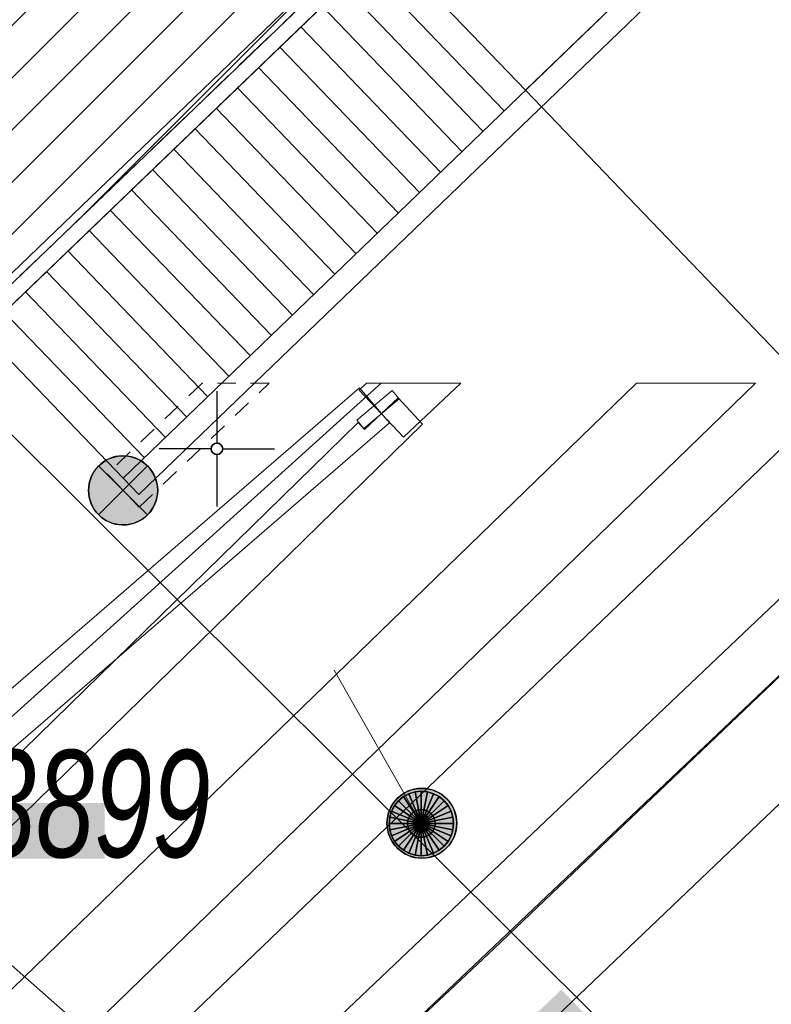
# Model space of a CAD drawing. Header units: metres. Extents: x 2695560 to 2696939, y 1260491 to 1262050.
# Tile 532 of 656: x 2695899 to 2695907, y 1261194 to 1261204. Entities that reach past the tile are written whole.
import ezdxf

# ---------------------------------------------------------------- set-up
doc = ezdxf.new("R2010")
doc.units = ezdxf.units.M
for name, pattern in [('AUSGEZOGEN', [0]), ('STRICHLINIE_S4', [0.66, 0.5, -0.16]), ('VERDECKT2_S2', [0.36, 0.2, -0.16])]:
    doc.linetypes.add(name, pattern=pattern)
for name, color, linetype in [('XR$1$AV_Flächen (EO)', 7, 'AUSGEZOGEN'), ('XR$1$AV_Koordinatennetzpunkte', 7, 'AUSGEZOGEN'), ('XR$1$AV_Lagefixpunkt-Nr.', 7, 'AUSGEZOGEN'), ('XR$1$AV_Linien (BB)', 7, 'AUSGEZOGEN'), ('XR$1$AV_Linien (EO)', 7, 'AUSGEZOGEN'), ('XR$1$AV_Proj. Gebäude', 7, 'AUSGEZOGEN'), ('XR$1$AW_LK_Schachtdeckel', 24, 'AUSGEZOGEN'), ('XR$1$EW_LK_Knoten', 1, 'AUSGEZOGEN'), ('XR$1$Liegenschaftsgrenzen', 7, 'AUSGEZOGEN'), ('XR$1$PFAW', 255, 'AUSGEZOGEN'), ('XR$1$PFEW', 255, 'AUSGEZOGEN'), ('XR$1$RP_Abstandslinie', 7, 'AUSGEZOGEN')]:
    doc.layers.add(name, color=color, linetype=linetype)
for name, color, linetype, lineweight in [('XR$2$ABW-Linie-R-genau', 4, 'AUSGEZOGEN', 18), ('XR$2$ABW-LinieFlaeche-R-genau', 4, 'AUSGEZOGEN', 18), ('XR$2$ABW-Punkt', 6, 'AUSGEZOGEN', 18), ('XR$2$ELE-Flaeche-oberirdisch', 1, 'AUSGEZOGEN', 18), ('XR$2$ELE-Linie-oberirdisch', 1, 'AUSGEZOGEN', 18), ('XR$2$ELE-LinieFlaeche-genau', 1, 'AUSGEZOGEN', 18), ('XR$2$ELE-LinieFlaeche-ungenau', 1, 'VERDECKT2_S2', 18), ('XR$2$KOM-Linie-U-genau', 91, 'AUSGEZOGEN', 18)]:
    doc.layers.add(name, color=color, linetype=linetype, lineweight=lineweight)
doc.styles.add('ARIAL', font='arial.ttf')

# ---------------------------------------------------------------- blocks, each defined once
blk = doc.blocks.new('COMPLEXOBJECT_958')
at = {"layer": 'XR$1$AV_Flächen (EO)', "color": 7, "linetype": 'AUSGEZOGEN', "transparency": 33554687}
blk.add_lwpolyline([(5895.13, 11199.02), (5905.8, 11209.28), (5909.33, 11209.14), (5909.34, 11209.39), (5905.703, 11209.534), (5895.032, 11199.272)], dxfattribs=at)
blk = doc.blocks.new('BAV2041')
at = {"color": 7, "transparency": 33554687}
for p, q in [((0, 0.5), (0, 0.05)), ((-0.05, 0), (-0.5, 0)), ((0.05, 0), (0.5, 0)), ((0, -0.05), (0, -0.5))]:
    blk.add_line(p, q, dxfattribs=at)
blk.add_circle((0, 0), 0.05, dxfattribs=at)
for start, end in [(90, 270), (270, 90)]:
    blk.add_arc((0, 0), 0.05, start, end, dxfattribs=at)
blk = doc.blocks.new('BAW2088')
at = {"layer": 'XR$1$PFAW', "transparency": 33554687}
blk.add_hatch(color=253, dxfattribs=at).paths.add_polyline_path([(0.51, 0), (0.5, 0.101), (0.47, 0.197), (0.421, 0.286), (0.355, 0.362), (0.275, 0.424), (0.184, 0.469), (0.086, 0.494), (-0.015, 0.499), (-0.115, 0.484), (-0.21, 0.449), (-0.296, 0.395), (-0.369, 0.326), (-0.427, 0.243), (-0.467, 0.15), (-0.487, 0.051), (-0.487, -0.051), (-0.467, -0.15), (-0.427, -0.243), (-0.369, -0.326), (-0.296, -0.395), (-0.21, -0.449), (-0.115, -0.484), (-0.015, -0.499), (0.086, -0.494), (0.184, -0.469), (0.275, -0.424), (0.355, -0.362), (0.421, -0.286), (0.47, -0.197), (0.5, -0.101)])
at = {"transparency": 33554687}
for start, end in [(91.1948, 268.8052), (268.8052, 91.1948)]:
    blk.add_arc((0.01, 0), 0.5, start, end, dxfattribs=at)
at = {"layer": 'XR$1$PFAW', "transparency": 33554687}
blk.add_circle((0.01, 0), 0.5, dxfattribs=at)
blk = doc.blocks.new('BEWLP2549_S')
at = {"layer": 'XR$1$PFEW', "transparency": 33554687}
blk.add_hatch(color=7, dxfattribs=at).paths.add_polyline_path([(0.5, 0), (0.49, 0.101), (0.459, 0.197), (0.41, 0.286), (0.344, 0.362), (0.264, 0.424), (0.174, 0.469), (0.076, 0.494), (-0.025, 0.499), (-0.125, 0.484), (-0.22, 0.449), (-0.306, 0.395), (-0.379, 0.326), (-0.437, 0.243), (-0.477, 0.15), (-0.497, 0.051), (-0.497, -0.051), (-0.477, -0.15), (-0.437, -0.243), (-0.379, -0.326), (-0.306, -0.395), (-0.22, -0.449), (-0.125, -0.484), (-0.025, -0.499), (0.076, -0.494), (0.174, -0.469), (0.264, -0.424), (0.344, -0.362), (0.41, -0.286), (0.459, -0.197), (0.49, -0.101)])
at = {"color": 1, "transparency": 33554687}
for p, q in [((0.354, -0.354), (-0.354, 0.354)), ((-0.354, -0.354), (0.354, 0.354))]:
    blk.add_line(p, q, dxfattribs=at)
for start, end in [(91.3809, 268.6191), (268.6191, 91.3809)]:
    blk.add_arc((0, 0), 0.5, start, end, dxfattribs=at)
at = {"layer": 'XR$1$PFEW', "transparency": 33554687}
blk.add_circle((0, 0), 0.5, dxfattribs=at)
blk = doc.blocks.new('ABW-SCHLAMMSAMMLER_RUND')
at = {"layer": 'XR$2$ABW-Punkt', "linetype": 'AUSGEZOGEN', "lineweight": 13, "transparency": 33554687}
for p, q in [((-70, 75, 2500), (70, 75, 2500)), ((-70, -75, 2500), (70, -75, 2500))]:
    blk.add_line(p, q, dxfattribs=at)
blk.add_polyline3d([(90, 0, 2500), (0, 0, 2500), (-90, 0, 2500)], dxfattribs=at)
at = {"layer": 'XR$2$ABW-Punkt', "linetype": 'AUSGEZOGEN', "lineweight": 25, "transparency": 33554687}
for points in [[(-83, 125, 2500), (0, 0, 2500), (-106, 106, 2500)], [(-83, 125), (0, 0), (-106, 106)], [(-83, 125, 2500), (-83, 125), (-106, 106), (-106, 106, 2500)], [(-57, 139, 2500), (0, 0, 2500), (-83, 125, 2500)], [(-57, 139), (0, 0), (-83, 125)], [(-57, 139, 2500), (-57, 139), (-83, 125), (-83, 125, 2500)], [(-29, 147, 2500), (0, 0, 2500), (-57, 139, 2500)], [(-29, 147), (0, 0), (-57, 139)], [(-29, 147, 2500), (-29, 147), (-57, 139), (-57, 139, 2500)], [(0, 150, 2500), (0, 0, 2500), (-29, 147, 2500)], [(0, 150), (0, 0), (-29, 147)], [(0, 150, 2500), (0, 150), (-29, 147), (-29, 147, 2500)], [(29, 147, 2500), (0, 0, 2500), (0, 150, 2500)], [(29, 147), (0, 0), (0, 150)], [(29, 147, 2500), (29, 147), (0, 150), (0, 150, 2500)], [(57, 139, 2500), (0, 0, 2500), (29, 147, 2500)], [(57, 139), (0, 0), (29, 147)], [(83, 125, 2500), (0, 0, 2500), (57, 139, 2500)], [(83, 125), (0, 0), (57, 139)], [(106, 106, 2500), (0, 0, 2500), (83, 125, 2500)], [(106, 106), (0, 0), (83, 125)], [(57, 139, 2500), (57, 139), (29, 147), (29, 147, 2500)], [(83, 125, 2500), (83, 125), (57, 139), (57, 139, 2500)], [(106, 106, 2500), (106, 106), (83, 125), (83, 125, 2500)], [(-147, 29, 2500), (0, 0, 2500), (-150, 0, 2500)], [(-147, 29), (0, 0), (-150, 0)], [(-147, 29, 2500), (-147, 29), (-150, 0), (-150, 0, 2500)], [(-150, 0, 2500), (0, 0, 2500), (-147, -29, 2500)], [(-150, 0), (0, 0), (-147, -29)], [(-139, 57, 2500), (0, 0, 2500), (-147, 29, 2500)], [(-139, 57), (0, 0), (-147, 29)], [(-139, 57, 2500), (-139, 57), (-147, 29), (-147, 29, 2500)], [(-147, -29, 2500), (0, 0, 2500), (-139, -57, 2500)], [(-147, -29), (0, 0), (-139, -57)], [(-125, 83, 2500), (0, 0, 2500), (-139, 57, 2500)], [(-125, 83), (0, 0), (-139, 57)], [(-125, 83, 2500), (-125, 83), (-139, 57), (-139, 57, 2500)], [(-139, -57, 2500), (0, 0, 2500), (-125, -83, 2500)], [(-139, -57), (0, 0), (-125, -83)], [(-106, 106, 2500), (0, 0, 2500), (-125, 83, 2500)], [(-106, 106), (0, 0), (-125, 83)], [(-106, 106, 2500), (-106, 106), (-125, 83), (-125, 83, 2500)], [(-125, -83, 2500), (0, 0, 2500), (-106, -106, 2500)], [(-125, -83), (0, 0), (-106, -106)], [(-106, -106, 2500), (0, 0, 2500), (-83, -125, 2500)], [(-106, -106), (0, 0), (-83, -125)], [(-83, -125, 2500), (0, 0, 2500), (-57, -139, 2500)], [(-83, -125), (0, 0), (-57, -139)], [(-57, -139, 2500), (0, 0, 2500), (-29, -147, 2500)], [(-57, -139), (0, 0), (-29, -147)], [(-29, -147, 2500), (0, 0, 2500), (0, -150, 2500)], [(-29, -147), (0, 0), (0, -150)], [(125, 83, 2500), (0, 0, 2500), (106, 106, 2500)], [(125, 83), (0, 0), (106, 106)], [(139, 57, 2500), (0, 0, 2500), (125, 83, 2500)], [(139, 57), (0, 0), (125, 83)], [(147, 29, 2500), (0, 0, 2500), (139, 57, 2500)], [(147, 29), (0, 0), (139, 57)], [(150, 0, 2500), (0, 0, 2500), (147, 29, 2500)], [(150, 0), (0, 0), (147, 29)], [(0, -150, 2500), (0, 0, 2500), (29, -147, 2500)], [(29, -147, 2500), (0, 0, 2500), (57, -139, 2500)], [(57, -139, 2500), (0, 0, 2500), (83, -125, 2500)], [(83, -125, 2500), (0, 0, 2500), (106, -106, 2500)], [(106, -106, 2500), (0, 0, 2500), (125, -83, 2500)], [(125, -83, 2500), (0, 0, 2500), (139, -57, 2500)], [(139, -57, 2500), (0, 0, 2500), (147, -29, 2500)], [(147, -29, 2500), (0, 0, 2500), (150, 0, 2500)], [(0, -150), (0, 0), (29, -147)], [(29, -147), (0, 0), (57, -139)], [(57, -139), (0, 0), (83, -125)], [(83, -125), (0, 0), (106, -106)], [(106, -106), (0, 0), (125, -83)], [(125, -83), (0, 0), (139, -57)], [(139, -57), (0, 0), (147, -29)], [(147, -29), (0, 0), (150, 0)], [(125, 83, 2500), (125, 83), (106, 106), (106, 106, 2500)], [(139, 57, 2500), (139, 57), (125, 83), (125, 83, 2500)], [(147, 29, 2500), (147, 29), (139, 57), (139, 57, 2500)], [(150, 0, 2500), (150, 0), (147, 29), (147, 29, 2500)], [(-150, 0, 2500), (-150, 0), (-147, -29), (-147, -29, 2500)], [(-147, -29, 2500), (-147, -29), (-139, -57), (-139, -57, 2500)], [(-139, -57, 2500), (-139, -57), (-125, -83), (-125, -83, 2500)], [(-125, -83, 2500), (-125, -83), (-106, -106), (-106, -106, 2500)], [(-106, -106, 2500), (-106, -106), (-83, -125), (-83, -125, 2500)], [(83, -125, 2500), (83, -125), (106, -106), (106, -106, 2500)], [(106, -106, 2500), (106, -106), (125, -83), (125, -83, 2500)], [(125, -83, 2500), (125, -83), (139, -57), (139, -57, 2500)], [(139, -57, 2500), (139, -57), (147, -29), (147, -29, 2500)], [(147, -29, 2500), (147, -29), (150, 0), (150, 0, 2500)], [(-83, -125, 2500), (-83, -125), (-57, -139), (-57, -139, 2500)], [(-57, -139, 2500), (-57, -139), (-29, -147), (-29, -147, 2500)], [(-29, -147, 2500), (-29, -147), (0, -150), (0, -150, 2500)], [(0, -150, 2500), (0, -150), (29, -147), (29, -147, 2500)], [(29, -147, 2500), (29, -147), (57, -139), (57, -139, 2500)], [(57, -139, 2500), (57, -139), (83, -125), (83, -125, 2500)]]:
    blk.add_3dface(points, dxfattribs=at)
blk = doc.blocks.new('ABW-DECKEL')
at = {"layer": 'XR$2$ABW-Punkt', "linetype": 'AUSGEZOGEN', "lineweight": 25, "transparency": 33554687}
for points in [[(-134, 323, 2500), (0, 0, 2500), (-194, 291, 2500)], [(-134, 323), (0, 0), (-194, 291)], [(-134, 323, 2500), (-134, 323), (-194, 291), (-194, 291, 2500)], [(-68, 343, 2500), (0, 0, 2500), (-134, 323, 2500)], [(-68, 343), (0, 0), (-134, 323)], [(-68, 343, 2500), (-68, 343), (-134, 323), (-134, 323, 2500)], [(0, 350, 2500), (0, 0, 2500), (-68, 343, 2500)], [(0, 350), (0, 0), (-68, 343)], [(0, 350, 2500), (0, 350), (-68, 343), (-68, 343, 2500)], [(68, 343, 2500), (0, 0, 2500), (0, 350, 2500)], [(68, 343), (0, 0), (0, 350)], [(68, 343, 2500), (68, 343), (0, 350), (0, 350, 2500)], [(134, 323, 2500), (0, 0, 2500), (68, 343, 2500)], [(134, 323), (0, 0), (68, 343)], [(194, 291, 2500), (0, 0, 2500), (134, 323, 2500)], [(194, 291), (0, 0), (134, 323)], [(134, 323, 2500), (134, 323), (68, 343), (68, 343, 2500)], [(194, 291, 2500), (194, 291), (134, 323), (134, 323, 2500)], [(-247, 247, 2500), (0, 0, 2500), (-291, 194, 2500)], [(-247, 247), (0, 0), (-291, 194)], [(-247, 247, 2500), (-247, 247), (-291, 194), (-291, 194, 2500)], [(-194, 291, 2500), (0, 0, 2500), (-247, 247, 2500)], [(-194, 291), (0, 0), (-247, 247)], [(-194, 291, 2500), (-194, 291), (-247, 247), (-247, 247, 2500)], [(247, 247, 2500), (0, 0, 2500), (194, 291, 2500)], [(247, 247), (0, 0), (194, 291)], [(291, 194, 2500), (0, 0, 2500), (247, 247, 2500)], [(291, 194), (0, 0), (247, 247)], [(247, 247, 2500), (247, 247), (194, 291), (194, 291, 2500)], [(291, 194, 2500), (291, 194), (247, 247), (247, 247, 2500)], [(-323, 134, 2500), (0, 0, 2500), (-343, 68, 2500)], [(-323, 134), (0, 0), (-343, 68)], [(-323, 134, 2500), (-323, 134), (-343, 68), (-343, 68, 2500)], [(-291, 194, 2500), (0, 0, 2500), (-323, 134, 2500)], [(-291, 194), (0, 0), (-323, 134)], [(-291, 194, 2500), (-291, 194), (-323, 134), (-323, 134, 2500)], [(323, 134, 2500), (0, 0, 2500), (291, 194, 2500)], [(323, 134), (0, 0), (291, 194)], [(343, 68, 2500), (0, 0, 2500), (323, 134, 2500)], [(343, 68), (0, 0), (323, 134)], [(323, 134, 2500), (323, 134), (291, 194), (291, 194, 2500)], [(343, 68, 2500), (343, 68), (323, 134), (323, 134, 2500)], [(-343, 68, 2500), (0, 0, 2500), (-350, 0, 2500)], [(-343, 68), (0, 0), (-350, 0)], [(-343, 68, 2500), (-343, 68), (-350, 0), (-350, 0, 2500)], [(-350, 0, 2500), (0, 0, 2500), (-343, -68, 2500)], [(-350, 0), (0, 0), (-343, -68)], [(-343, -68, 2500), (0, 0, 2500), (-323, -134, 2500)], [(-343, -68), (0, 0), (-323, -134)], [(-323, -134, 2500), (0, 0, 2500), (-291, -194, 2500)], [(-323, -134), (0, 0), (-291, -194)], [(-291, -194, 2500), (0, 0, 2500), (-247, -247, 2500)], [(-291, -194), (0, 0), (-247, -247)], [(-247, -247, 2500), (0, 0, 2500), (-194, -291, 2500)], [(-247, -247), (0, 0), (-194, -291)], [(-194, -291, 2500), (0, 0, 2500), (-134, -323, 2500)], [(-194, -291), (0, 0), (-134, -323)], [(-134, -323, 2500), (0, 0, 2500), (-68, -343, 2500)], [(-134, -323), (0, 0), (-68, -343)], [(-68, -343, 2500), (0, 0, 2500), (0, -350, 2500)], [(-68, -343), (0, 0), (0, -350)], [(350, 0, 2500), (0, 0, 2500), (343, 68, 2500)], [(350, 0), (0, 0), (343, 68)], [(0, -350, 2500), (0, 0, 2500), (68, -343, 2500)], [(68, -343, 2500), (0, 0, 2500), (134, -323, 2500)], [(134, -323, 2500), (0, 0, 2500), (194, -291, 2500)], [(194, -291, 2500), (0, 0, 2500), (247, -247, 2500)], [(247, -247, 2500), (0, 0, 2500), (291, -194, 2500)], [(291, -194, 2500), (0, 0, 2500), (323, -134, 2500)], [(323, -134, 2500), (0, 0, 2500), (343, -68, 2500)], [(343, -68, 2500), (0, 0, 2500), (350, 0, 2500)], [(0, -350), (0, 0), (68, -343)], [(68, -343), (0, 0), (134, -323)], [(134, -323), (0, 0), (194, -291)], [(194, -291), (0, 0), (247, -247)], [(247, -247), (0, 0), (291, -194)], [(291, -194), (0, 0), (323, -134)], [(323, -134), (0, 0), (343, -68)], [(343, -68), (0, 0), (350, 0)], [(350, 0, 2500), (350, 0), (343, 68), (343, 68, 2500)], [(-350, 0, 2500), (-350, 0), (-343, -68), (-343, -68, 2500)], [(-343, -68, 2500), (-343, -68), (-323, -134), (-323, -134, 2500)], [(323, -134, 2500), (323, -134), (343, -68), (343, -68, 2500)], [(343, -68, 2500), (343, -68), (350, 0), (350, 0, 2500)], [(-323, -134, 2500), (-323, -134), (-291, -194), (-291, -194, 2500)], [(-291, -194, 2500), (-291, -194), (-247, -247), (-247, -247, 2500)], [(247, -247, 2500), (247, -247), (291, -194), (291, -194, 2500)], [(291, -194, 2500), (291, -194), (323, -134), (323, -134, 2500)], [(-247, -247, 2500), (-247, -247), (-194, -291), (-194, -291, 2500)], [(-194, -291, 2500), (-194, -291), (-134, -323), (-134, -323, 2500)], [(134, -323, 2500), (134, -323), (194, -291), (194, -291, 2500)], [(194, -291, 2500), (194, -291), (247, -247), (247, -247, 2500)], [(-134, -323, 2500), (-134, -323), (-68, -343), (-68, -343, 2500)], [(-68, -343, 2500), (-68, -343), (0, -350), (0, -350, 2500)], [(0, -350, 2500), (0, -350), (68, -343), (68, -343, 2500)], [(68, -343, 2500), (68, -343), (134, -323), (134, -323, 2500)]]:
    blk.add_3dface(points, dxfattribs=at)

msp = doc.modelspace()

# ---------------------------------------------------------------- hatches: boundary and pattern name
at = {"transparency": 33554687}
for points in [[(2695895.845, 1261195.966), (2695895.845, 1261195.363), (2695899.751, 1261195.363), (2695899.751, 1261195.966)], [(2695904.708, 1261193.942), (2695904.37, 1261193.62), (2695905.778, 1261192.143), (2695906.115, 1261192.465)]]:
    msp.add_hatch(color=7, dxfattribs=at).paths.add_polyline_path(points)
at = {"layer": 'XR$1$AV_Proj. Gebäude', "lineweight": 30, "transparency": 33554687}
h = msp.add_hatch(dxfattribs=at)
h.set_pattern_fill('SCHRAFFUR_601', color=254, scale=0.2, style=0, pattern_type=2)
h.set_pattern_definition([(45, (2695855, 1261000), (-0.5656854, 0.5656854), []), (45, (2695854.71716, 1261000.28284), (-0.5656854, 0.5656854), [])])
h.paths.add_polyline_path([(2695887.07, 1261210.493), (2695897.4, 1261200.31), (2695962.278, 1261262.613), (2695949.464, 1261275.956), (2695915.492, 1261243.333), (2695918.263, 1261240.448)], flags=0)

# ---------------------------------------------------------------- linework, layer by layer
at = {"layer": 'XR$1$AV_Flächen (EO)', "color": 7, "linetype": 'AUSGEZOGEN', "transparency": 33554687}
for p, q in [((2695906.139, 1261205.456), (2695904.317, 1261203.7)), ((2695904.317, 1261203.7), (2695917.357, 1261190.111))]:
    msp.add_line(p, q, dxfattribs=at)
msp.add_lwpolyline([(2695899.951, 1261199.493), (2695900.124, 1261199.313), (2695906.492, 1261205.449), (2695904.807, 1261207.202), (2695904.626, 1261207.029), (2695906.139, 1261205.456), (2695899.951, 1261199.493)], close=True, dxfattribs=at)
at = {"layer": 'XR$1$AV_Linien (BB)', "color": 7, "linetype": 'AUSGEZOGEN', "transparency": 33554687}
msp.add_line((2695906.77, 1261209.09), (2695896.1, 1261198.83), dxfattribs=at)
msp.add_lwpolyline([(2695888.137, 1261181.627), (2695906.594, 1261199.334), (2695927.575, 1261219.453), (2695938.217, 1261229.658)], dxfattribs=at)
at = {"layer": 'XR$1$AV_Linien (EO)', "color": 7, "linetype": 'AUSGEZOGEN', "transparency": 33554687}
for p, q in [((2695904.317, 1261203.7), (2695902.803, 1261205.275)), ((2695904.086, 1261203.478), (2695902.572, 1261205.053)), ((2695903.856, 1261203.256), (2695902.342, 1261204.832)), ((2695903.626, 1261203.035), (2695902.112, 1261204.611)), ((2695903.397, 1261202.813), (2695901.882, 1261204.389)), ((2695903.167, 1261202.592), (2695901.652, 1261204.168)), ((2695902.937, 1261202.371), (2695901.422, 1261203.947)), ((2695902.708, 1261202.149), (2695901.192, 1261203.726)), ((2695902.478, 1261201.928), (2695900.962, 1261203.505)), ((2695902.248, 1261201.706), (2695900.731, 1261203.284)), ((2695902.018, 1261201.485), (2695900.501, 1261203.062)), ((2695901.788, 1261201.264), (2695900.272, 1261202.841)), ((2695901.559, 1261201.042), (2695900.042, 1261202.62)), ((2695901.329, 1261200.821), (2695899.812, 1261202.399)), ((2695901.099, 1261200.599), (2695899.582, 1261202.178)), ((2695900.869, 1261200.378), (2695899.352, 1261201.956)), ((2695900.64, 1261200.156), (2695899.122, 1261201.735)), ((2695900.41, 1261199.935), (2695898.892, 1261201.514)), ((2695900.18, 1261199.714), (2695898.662, 1261201.293)), ((2695898.432, 1261201.072), (2695899.951, 1261199.493))]:
    msp.add_line(p, q, dxfattribs=at)
at = {"layer": 'XR$1$AV_Proj. Gebäude', "color": 8, "linetype": 'STRICHLINIE_S4', "transparency": 33554687}
msp.add_lwpolyline([(2695887.07, 1261210.493), (2695897.4, 1261200.31), (2695962.278, 1261262.613), (2695949.464, 1261275.956), (2695915.492, 1261243.333), (2695918.263, 1261240.448), (2695887.07, 1261210.493)], close=True, dxfattribs=at)
at = {"layer": 'XR$1$Liegenschaftsgrenzen', "color": 7, "linetype": 'AUSGEZOGEN', "transparency": 33554687}
msp.add_lwpolyline([(2695896.1, 1261198.83), (2695906.77, 1261209.09), (2695910.3, 1261208.95), (2695934.54, 1261232.08)], dxfattribs=at)
at = {"layer": 'XR$1$RP_Abstandslinie', "color": 7, "linetype": 'AUSGEZOGEN', "transparency": 33554687}
msp.add_lwpolyline([(2695897.4, 1261200.31), (2695926.06, 1261227.83), (2695956.35, 1261256.92), (2695984.48, 1261283.94), (2696012.62, 1261310.95), (2696039.66, 1261336.92)], dxfattribs=at)
at = {"layer": 'XR$2$ABW-Linie-R-genau', "linetype": 'AUSGEZOGEN', "transparency": 33554687}
msp.add_line((2695903.188, 1261195.745), (2695902.244, 1261197.409), dxfattribs=at)
at = {"layer": 'XR$2$ABW-LinieFlaeche-R-genau', "linetype": 'AUSGEZOGEN', "transparency": 33554687}
msp.add_lwpolyline([(2695890.44, 1261184.643), (2695906.815, 1261200.521), (2695905.522, 1261200.521), (2695889.814, 1261185.289), (2695890.44, 1261184.643)], close=True, dxfattribs=at)
at = {"layer": 'XR$2$ELE-Flaeche-oberirdisch', "transparency": 33554687}
for points in [[(2695910.115, 1261200.238), (2695909.846, 1261200.521), (2695909.542, 1261200.521), (2695874.794, 1261167.545), (2695875.207, 1261167.11), (2695910.115, 1261200.238)], [(2695902.995, 1261199.936), (2695903.616, 1261200.521), (2695902.595, 1261200.521), (2695902.515, 1261200.446), (2695902.995, 1261199.936)], [(2695890.39, 1261180.151), (2695892.303, 1261182.052), (2695896.66, 1261186.143), (2695898.098, 1261187.494), (2695902.672, 1261191.79), (2695904.666, 1261193.663), (2695910.808, 1261199.516), (2695910.118, 1261200.24), (2695903.979, 1261194.39), (2695901.991, 1261192.523), (2695897.542, 1261188.343), (2695896.001, 1261186.896), (2695891.609, 1261182.771), (2695889.708, 1261180.872), (2695890.39, 1261180.151)]]:
    msp.add_lwpolyline(points, close=True, dxfattribs=at)
at = {"layer": 'XR$2$ELE-Linie-oberirdisch', "transparency": 33554687}
msp.add_line((2695898.179, 1261200.521), (2695907.372, 1261191.375), dxfattribs=at)
at = {"layer": 'XR$2$ELE-LinieFlaeche-genau', "linetype": 'AUSGEZOGEN', "transparency": 33554687}
msp.add_lwpolyline([(2695896.655, 1261195.408), (2695902.516, 1261200.471), (2695902.842, 1261200.093), (2695896.997, 1261195.042)], dxfattribs=at)
for points in [[(2695897.383, 1261195.092), (2695902.504, 1261200.094), (2695902.572, 1261200.02), (2695902.938, 1261200.362), (2695903.202, 1261200.078), (2695897.733, 1261194.734), (2695897.383, 1261195.092)], [(2695902.871, 1261200.442), (2695902.947, 1261200.351), (2695902.563, 1261200.031), (2695902.487, 1261200.122), (2695902.871, 1261200.442)], [(2695899.791, 1261192.612), (2695897.393, 1261194.725), (2695897.723, 1261195.101), (2695900.121, 1261192.988), (2695899.791, 1261192.612)]]:
    msp.add_lwpolyline(points, close=True, dxfattribs=at)
at = {"layer": 'XR$2$ELE-LinieFlaeche-ungenau', "linetype": 'VERDECKT2_S2', "transparency": 33554687}
msp.add_lwpolyline([(2695900.126, 1261199.176), (2695901.536, 1261200.521), (2695900.81, 1261200.521), (2695899.78, 1261199.538), (2695900.126, 1261199.176)], close=True, dxfattribs=at)
at = {"layer": 'XR$2$KOM-Linie-U-genau', "linetype": 'AUSGEZOGEN', "transparency": 33554687}
msp.add_lwpolyline([(2695896.164, 1261192.992), (2695898.319, 1261196.521), (2695902.752, 1261200.521)], dxfattribs=at)

# ---------------------------------------------------------------- block references
at = {"layer": 'XR$1$AV_Flächen (EO)', "color": 7, "linetype": 'AUSGEZOGEN', "lineweight": -3, "transparency": 33554687}
msp.add_blockref('COMPLEXOBJECT_958', (2690000.97, 1249999.81), dxfattribs=at)
at = {"layer": 'XR$1$AV_Koordinatennetzpunkte', "color": 7, "linetype": 'AUSGEZOGEN', "lineweight": -3, "transparency": 33554687, "xscale": 1.25, "yscale": 1.25}
msp.add_blockref('BAV2041', (2695900.97, 1261199.81), dxfattribs=at)
at = {"layer": 'XR$1$AW_LK_Schachtdeckel', "color": 24, "linetype": 'AUSGEZOGEN', "lineweight": -3, "transparency": 33554687, "xscale": 0.7578193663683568, "yscale": 0.7578193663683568}
msp.add_blockref('BAW2088', (2695903.187, 1261195.747), dxfattribs=at)
at = {"layer": 'XR$1$EW_LK_Knoten', "color": 1, "linetype": 'AUSGEZOGEN', "lineweight": -3, "transparency": 33554687, "xscale": 0.749999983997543, "yscale": 0.749999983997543}
msp.add_blockref('BEWLP2549_S', (2695899.952, 1261199.359), dxfattribs=at)
at = {"layer": 'XR$2$ABW-Punkt', "color": 6, "linetype": 'AUSGEZOGEN', "lineweight": 18, "transparency": 33554687, "xscale": 0.001, "yscale": 0.001, "zscale": 0.001, "rotation": 360}
for name in ['ABW-DECKEL', 'ABW-SCHLAMMSAMMLER_RUND']:
    msp.add_blockref(name, (2695903.188, 1261195.745), dxfattribs=at)

# ---------------------------------------------------------------- texts
at = {"layer": 'XR$1$AV_Lagefixpunkt-Nr.', "color": 7, "transparency": 33554687, "insert": (2695895.845, 1261195.363), "char_height": 1.1621, "width": 5.50234, "attachment_point": 7, "style": 'ARIAL'}
msp.add_mtext('\\A1;{\\fArial|i1|b0;\\H1.162102;\\W0.700000;\\C7;20103899}\\P', dxfattribs=at)

doc.saveas('drawing.dxf')
